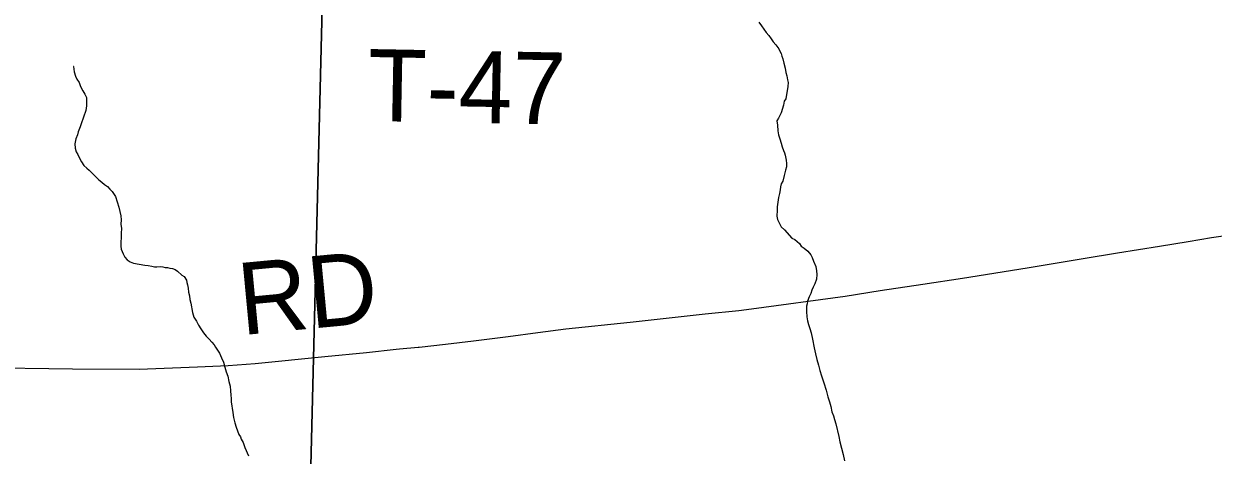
# Model space of a CAD drawing. Extents: x 2.4 to 73.1, y 4.5 to 25.6.
# Drawn here: x 46.4925 to 46.9617, y 22.9164 to 23.0867 of the extents above; entities that cross this region are included whole.
import ezdxf

# ---------------------------------------------------------------- set-up
doc = ezdxf.new("R2010")
doc.units = 0
for name, color, linetype in [('GM_X_Minor_River', 7, 'Continuous'), ('GM_X_Section', 7, 'Continuous'), ('GM_X_Township_Road', 7, 'Continuous'), ('GM_X_Township_Road_Text', 7, 'Continuous')]:
    doc.layers.add(name, color=color, linetype=linetype)

msp = doc.modelspace()

# ---------------------------------------------------------------- linework, layer by layer
at = {"layer": 'GM_X_Minor_River'}
for points in [[(46.78242, 23.08734), (46.78352, 23.08598), (46.78444, 23.08463), (46.78535, 23.08328), (46.78646, 23.08211), (46.78738, 23.08076), (46.78811, 23.0796), (46.78922, 23.07843), (46.79032, 23.07688), (46.79068, 23.07592), (46.79122, 23.07496), (46.79158, 23.074), (46.79193, 23.07286), (46.79227, 23.07114), (46.79279, 23.06922), (46.79313, 23.06751), (46.79347, 23.06617), (46.79382, 23.06464), (46.79398, 23.0635), (46.79394, 23.06198), (46.79305, 23.05707), (46.79246, 23.05613), (46.79223, 23.05462), (46.79121, 23.05161), (46.79021, 23.04954), (46.78961, 23.04842), (46.78976, 23.04671), (46.78989, 23.04442), (46.79023, 23.0429), (46.79076, 23.04136), (46.79129, 23.03964), (46.79163, 23.03811), (46.79217, 23.03677), (46.79252, 23.03581), (46.79288, 23.03485), (46.79321, 23.03295), (46.79337, 23.03161), (46.79333, 23.03028), (46.79292, 23.02897), (46.79249, 23.02689), (46.79186, 23.02463)], [(46.51231, 23.06988), (46.51212, 23.06988), (46.51245, 23.06779), (46.51297, 23.06607), (46.51351, 23.06491), (46.51443, 23.06356), (46.51496, 23.06203), (46.51587, 23.0603), (46.51659, 23.05895), (46.51732, 23.0576), (46.51728, 23.05608), (46.51724, 23.05437), (46.517, 23.05248), (46.51516, 23.04721), (46.51475, 23.04608), (46.51394, 23.04402), (46.51372, 23.04288), (46.51311, 23.04138), (46.51268, 23.0393), (46.51283, 23.03759), (46.51317, 23.03625), (46.5139, 23.03509), (46.51462, 23.03337), (46.51535, 23.03221), (46.51627, 23.03086), (46.51738, 23.02969), (46.51831, 23.0289), (46.51942, 23.02793), (46.52109, 23.02618), (46.5222, 23.0252), (46.52332, 23.02422), (46.52443, 23.02324), (46.52555, 23.02245), (46.52648, 23.02148), (46.5274, 23.02051), (46.52868, 23.01858), (46.52939, 23.01647), (46.5301, 23.01436), (46.53043, 23.01265), (46.53077, 23.01093), (46.53092, 23.0094), (46.53088, 23.0077), (46.53103, 23.00598), (46.53098, 23.00409), (46.53094, 23.00238), (46.53089, 23.00048), (46.53085, 22.99896), (46.53101, 22.99782), (46.53172, 22.9959), (46.53245, 22.99456), (46.53337, 22.99358), (46.53449, 22.99279), (46.53581, 22.99219), (46.54035, 22.99151), (46.54167, 22.99128), (46.543, 22.99106), (46.54413, 22.99084), (46.54508, 22.99081), (46.54641, 22.99097), (46.54736, 22.99076), (46.5483, 22.99054), (46.54925, 22.99052), (46.5502, 22.9903), (46.55114, 22.99009), (46.55227, 22.98968), (46.5532, 22.98909), (46.55487, 22.98753), (46.55581, 22.98693), (46.55673, 22.98558), (46.55689, 22.98463), (46.55706, 22.98367), (46.5574, 22.98234), (46.55755, 22.98081), (46.5579, 22.97929), (46.55805, 22.97795), (46.55839, 22.97642), (46.55906, 22.9728), (46.55959, 22.97089), (46.56069, 22.96934), (46.56141, 22.9678), (46.56232, 22.96626), (46.56342, 22.96471), (46.56452, 22.96336), (46.56563, 22.96219), (46.56675, 22.96102), (46.56767, 22.96005), (46.56822, 22.95908), (46.56895, 22.95793), (46.56968, 22.95677), (46.57058, 22.95485), (46.57129, 22.95312), (46.57182, 22.95121), (46.57234, 22.9493), (46.57305, 22.94757), (46.57338, 22.94547), (46.57391, 22.94375), (46.57405, 22.94185), (46.5742, 22.94013), (46.57435, 22.9388), (46.57432, 22.93747), (46.57498, 22.93328)], [(46.79186, 23.02463), (46.79126, 23.0235), (46.79105, 23.02237), (46.79083, 23.02123), (46.7906, 23.01972), (46.79018, 23.01821), (46.78994, 23.01632), (46.78971, 23.01443), (46.78967, 23.0131), (46.78962, 23.01082), (46.78977, 23.00949), (46.7905, 23.00814), (46.79122, 23.0066), (46.79252, 23.00543), (46.79548, 23.00213), (46.7966, 23.00153), (46.79753, 23.00075), (46.79846, 22.99996), (46.7992, 22.99899), (46.80032, 22.99821), (46.80181, 22.99703), (46.80291, 22.99548), (46.80345, 22.99452), (46.80398, 22.99299), (46.80488, 22.99087), (46.80522, 22.98916), (46.80537, 22.98782), (46.80514, 22.98593), (46.80452, 22.98405), (46.80392, 22.98273), (46.80332, 22.98161), (46.80291, 22.98029), (46.8023, 22.97898), (46.80169, 22.97728), (46.80147, 22.97615), (46.80126, 22.97521), (46.80121, 22.97312), (46.80135, 22.97103), (46.80169, 22.9695), (46.80203, 22.96797), (46.80256, 22.96644), (46.80309, 22.96471), (46.80359, 22.96223), (46.80427, 22.9588), (46.80478, 22.95651), (46.80529, 22.95421), (46.80599, 22.95192), (46.80651, 22.94982), (46.80722, 22.94771), (46.8081, 22.94503), (46.80898, 22.94216), (46.80967, 22.93948), (46.81038, 22.93756), (46.81091, 22.93565), (46.81123, 22.93355), (46.81195, 22.93202), (46.8123, 22.93049), (46.81282, 22.92877), (46.81403, 22.9238), (46.81435, 22.9217), (46.81505, 22.91922), (46.81575, 22.91673), (46.81626, 22.91425)], [(46.57498, 22.93328), (46.57531, 22.93137), (46.57582, 22.92927), (46.57635, 22.92755), (46.57688, 22.92601), (46.57742, 22.92467), (46.57796, 22.92371), (46.57832, 22.92275), (46.57905, 22.9214), (46.57976, 22.91948), (46.58119, 22.91622)]]:
    msp.add_lwpolyline(points, dxfattribs=at)
at = {"layer": 'GM_X_Section'}
for points in [[(46.61033, 23.09857), (46.59818, 22.60328), (46.09128, 22.61228), (46.09131, 22.6138), (46.09804, 23.11224)], [(47.11403, 23.09078), (47.10074, 22.59533), (46.59818, 22.60328), (46.61033, 23.09857)]]:
    msp.add_lwpolyline(points, close=True, dxfattribs=at)
at = {"layer": 'GM_X_Township_Road'}
for points in [[(46.64853, 22.95909), (46.65886, 22.96022), (46.66997, 22.96157), (46.68354, 22.96329), (46.69525, 22.96486), (46.70633, 22.96629), (46.73167, 22.96896), (46.76133, 22.97221), (46.77462, 22.97361), (46.77957, 22.97419), (46.81648, 22.97916), (46.83025, 22.98144), (46.84716, 22.98394), (46.86284, 22.9863), (46.8883, 22.99046), (46.91039, 22.9941), (46.92389, 22.99627), (46.94047, 22.9989), (46.95181, 23.00084), (46.96099, 23.00237), (46.96744, 23.00327)], [(46.64079, 22.95837), (46.64804, 22.95904), (46.64853, 22.95909)], [(46.4742, 22.951), (46.51176, 22.9505), (46.53812, 22.95044), (46.56111, 22.95128), (46.57322, 22.95189), (46.58378, 22.95263), (46.61131, 22.95536), (46.62771, 22.95695), (46.63942, 22.95824), (46.64079, 22.95837)]]:
    msp.add_lwpolyline(points, dxfattribs=at)

# ---------------------------------------------------------------- texts
at = {"layer": 'GM_X_Township_Road_Text'}
for s, rotation, p in [('T-47', 358.9446, (46.62801, 23.04838)), ('RD', 5.4159, (46.57848, 22.9638))]:
    msp.add_text(s, height=0.028409, rotation=rotation, dxfattribs=at).set_placement(p)

doc.saveas('drawing.dxf')
